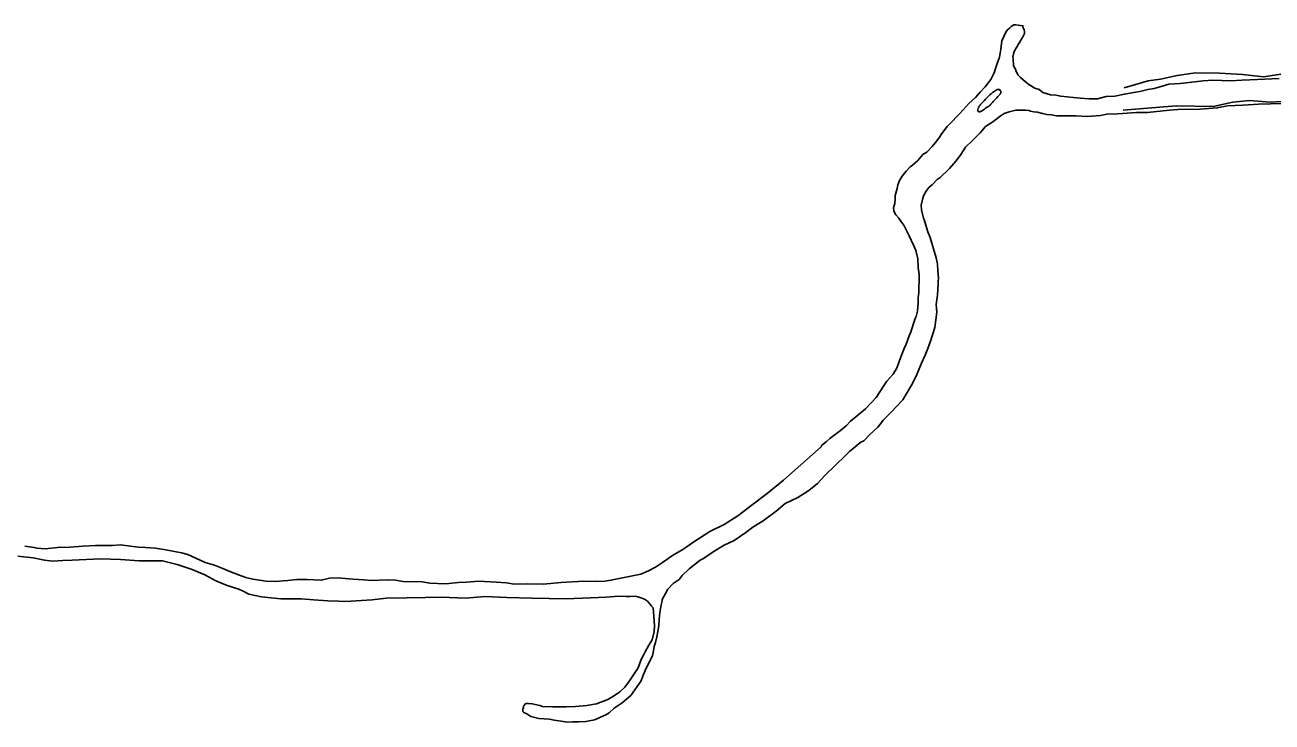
# Model space of a CAD drawing. Extents: x -83719 to 153526, y -11835 to 11446.
# Drawn here: x -1635.6 to -1528.7, y -55.9 to 3.9 of the extents above; entities that cross this region are included whole.
import ezdxf

# ---------------------------------------------------------------- set-up
doc = ezdxf.new("R2010")
doc.units = 0
doc.layers.add('Level 9', color=7, linetype='Continuous')

msp = doc.modelspace()

# ---------------------------------------------------------------- linework, layer by layer
at = {"layer": 'Level 9'}
for points in [[(-1528.13, -0.73), (-1530.63, -0.86), (-1531.33, -0.89), (-1532.26, -0.92), (-1533.82, -0.88), (-1534.65, -0.92), (-1535.35, -1.02), (-1536.62, -1.15), (-1537.58, -1.21), (-1538.25, -1.41), (-1538.85, -1.58), (-1539.38, -1.67), (-1540.08, -1.84), (-1540.58, -1.94), (-1541.38, -2.07), (-1542.21, -2.24), (-1542.95, -2.27), (-1543.68, -2.47), (-1544.41, -2.47), (-1545.18, -2.43), (-1545.74, -2.36), (-1546.84, -2.26), (-1547.27, -2.16), (-1547.71, -2.13), (-1548.37, -1.92), (-1548.7, -1.69), (-1549.07, -1.55), (-1549.57, -1.25), (-1549.73, -1.12), (-1550.07, -0.85), (-1550.3, -0.65), (-1550.5, -0.45), (-1550.53, -0.38), (-1550.66, -0.12), (-1550.73, 0.08), (-1550.9, 0.35), (-1550.89, 0.55), (-1550.93, 0.75), (-1550.93, 0.89), (-1550.96, 1.12), (-1550.93, 1.22), (-1550.89, 1.39), (-1550.83, 1.59), (-1550.76, 1.72), (-1550.69, 1.85), (-1550.59, 2.02), (-1550.49, 2.19), (-1550.39, 2.35), (-1550.26, 2.55), (-1550.12, 2.79), (-1549.96, 3.12), (-1549.96, 3.22), (-1549.96, 3.29), (-1549.99, 3.42), (-1549.99, 3.46), (-1550.06, 3.59), (-1550.09, 3.79), (-1550.69, 3.86), (-1550.85, 3.86), (-1551.09, 3.72), (-1551.22, 3.59), (-1551.39, 3.46), (-1551.49, 3.33), (-1551.62, 3.06), (-1551.72, 2.86), (-1551.89, 2.49), (-1551.99, 1.79), (-1552.09, 1.09), (-1552.29, 0.56), (-1552.43, 0.12), (-1552.56, -0.25), (-1552.83, -0.81), (-1553.03, -1.08), (-1553.33, -1.45), (-1553.76, -1.91), (-1554.16, -2.35), (-1554.73, -2.88)], [(-1541.42, -1.52), (-1539.35, -0.92), (-1538.29, -0.79), (-1536.86, -0.48), (-1535.29, -0.25), (-1533.23, -0.28), (-1531.26, -0.38), (-1529.47, -0.58), (-1527.77, -0.34)], [(-1553.14, -2.37), (-1553.28, -2.51), (-1553.38, -2.63), (-1553.51, -2.76), (-1553.64, -2.89), (-1553.71, -2.97), (-1553.74, -3.03), (-1553.83, -3.11), (-1553.85, -3.16), (-1553.9, -3.28), (-1553.94, -3.33), (-1553.96, -3.38), (-1553.97, -3.43), (-1553.96, -3.49), (-1553.94, -3.53), (-1553.9, -3.57), (-1553.84, -3.59), (-1553.78, -3.59), (-1553.71, -3.56), (-1553.62, -3.53), (-1553.54, -3.47), (-1553.47, -3.42), (-1553.38, -3.35), (-1553.29, -3.29), (-1553.2, -3.23), (-1553.1, -3.17), (-1553, -3.11), (-1552.92, -3.04), (-1552.82, -2.94), (-1552.75, -2.86), (-1552.69, -2.78), (-1552.62, -2.71), (-1552.51, -2.59), (-1552.4, -2.47), (-1552.32, -2.38), (-1552.24, -2.28), (-1552.16, -2.2), (-1552.08, -2.14), (-1552.04, -2.08), (-1552.01, -2.03), (-1551.98, -1.97), (-1551.98, -1.9), (-1551.99, -1.83), (-1552.03, -1.75), (-1552.08, -1.69), (-1552.15, -1.67), (-1552.22, -1.67), (-1552.3, -1.69), (-1552.39, -1.74)], [(-1552.39, -1.74), (-1552.56, -1.84), (-1552.68, -1.93), (-1552.81, -2.04), (-1552.93, -2.14), (-1553, -2.23), (-1553.08, -2.3), (-1553.14, -2.37)], [(-1554.73, -2.88), (-1555.49, -3.74), (-1556.41, -4.69)], [(-1529.9, -2.93), (-1530.33, -2.96), (-1531.23, -3.03), (-1532.56, -3.09), (-1533.43, -3.26), (-1534.89, -3.35), (-1536.82, -3.38), (-1537.52, -3.45), (-1539.42, -3.64), (-1540.39, -3.64), (-1541.55, -3.74), (-1541.98, -3.77), (-1542.88, -3.8), (-1543.45, -3.9), (-1544.21, -3.97), (-1544.61, -4), (-1545.55, -3.93), (-1546.51, -3.93), (-1546.85, -3.93)], [(-1541.48, -3.46), (-1536.95, -3.09), (-1533.79, -3.12), (-1532.09, -2.75), (-1530.66, -2.62), (-1528.9, -2.75), (-1527.83, -2.71)], [(-1529.9, -2.93), (-1527.83, -2.88), (-1525.99, -2.92), (-1524.52, -2.85), (-1523.45, -2.76), (-1522.62, -2.72), (-1521.91, -2.77)], [(-1549.42, -3.53), (-1549.57, -3.49), (-1549.87, -3.46), (-1550.3, -3.46), (-1550.7, -3.45), (-1551.27, -3.59), (-1551.7, -3.72), (-1552.04, -3.95), (-1552.67, -4.45), (-1553.3, -4.85), (-1553.74, -5.39), (-1554.4, -6.05), (-1555, -6.62), (-1555.41, -7.25), (-1555.81, -7.79), (-1556.37, -8.45), (-1557.17, -9.22), (-1557.44, -9.38), (-1557.84, -9.82), (-1558.11, -10.05), (-1558.41, -10.42), (-1558.41, -10.45), (-1558.61, -10.79)], [(-1546.85, -3.93), (-1547.2, -3.92), (-1547.64, -3.86), (-1548.04, -3.81), (-1548.4, -3.72), (-1548.84, -3.62), (-1549.15, -3.58), (-1549.42, -3.53)], [(-1556.41, -4.69), (-1556.57, -4.85), (-1557.03, -5.45), (-1557.23, -5.75), (-1557.47, -6.08), (-1557.87, -6.55), (-1558.33, -7.05), (-1558.67, -7.25), (-1559.1, -7.75), (-1559.54, -8.15), (-1559.74, -8.31), (-1560.1, -8.68), (-1560.44, -9.11), (-1560.67, -9.48), (-1560.8, -9.85), (-1560.87, -10.15), (-1561.04, -10.75), (-1561.04, -11.01), (-1561.07, -11.45), (-1561.14, -11.71), (-1561.17, -11.85), (-1561.14, -11.98), (-1561.14, -12.12), (-1560.98, -12.42), (-1560.71, -12.72), (-1560.48, -13.05), (-1560.28, -13.32), (-1560.11, -13.65), (-1559.85, -14.15), (-1559.42, -15.09), (-1559.25, -15.49), (-1559.09, -16.19), (-1559.05, -16.93), (-1558.96, -17.53), (-1558.96, -18.13), (-1558.99, -18.6), (-1558.99, -19.07), (-1559.06, -19.53), (-1559.06, -19.97), (-1559.13, -20.67), (-1559.23, -21.13), (-1559.33, -21.3), (-1559.73, -22.54), (-1559.83, -22.8), (-1560.1, -23.5), (-1560.27, -23.87), (-1560.67, -24.91), (-1560.9, -25.57), (-1561.24, -26.11), (-1561.74, -26.67), (-1562.04, -27.11), (-1562.67, -28.07), (-1563.07, -28.51), (-1563.57, -29.04), (-1564.41, -29.74), (-1564.87, -30.11), (-1565.24, -30.51), (-1565.71, -30.91), (-1566.64, -31.6), (-1566.94, -31.87), (-1567.34, -32.2), (-1567.38, -32.3)], [(-1558.61, -10.79), (-1558.7, -11.12), (-1558.8, -11.58), (-1558.77, -11.99), (-1558.6, -12.72)], [(-1558.6, -12.72), (-1558.55, -12.82), (-1558.41, -13.32), (-1558.22, -13.89), (-1558.02, -14.36), (-1557.75, -15.33), (-1557.51, -16.11)], [(-1557.51, -16.11), (-1557.41, -16.66), (-1557.38, -17.22), (-1557.33, -17.84)], [(-1557.33, -17.84), (-1557.36, -18.13), (-1557.36, -18.33), (-1557.4, -19.3), (-1557.53, -20.1), (-1557.47, -20.77), (-1557.63, -22.07), (-1558, -23.24), (-1558.24, -23.87), (-1558.47, -24.44), (-1558.77, -25.14), (-1559.24, -26.24), (-1559.64, -27.01), (-1560.38, -28.28), (-1561.44, -29.38), (-1562.05, -30.01), (-1562.28, -30.34), (-1562.51, -30.61), (-1563.21, -31.24), (-1563.71, -31.78), (-1563.98, -31.91), (-1564.95, -32.71), (-1565.28, -33.04), (-1567.02, -34.74), (-1567.68, -35.44), (-1568.15, -35.81), (-1568.52, -36.11), (-1569.38, -36.64), (-1570.45, -37.17), (-1571.22, -37.81), (-1572.35, -38.64), (-1573.22, -39.2), (-1573.82, -39.64), (-1574.82, -40.34), (-1575.68, -40.74), (-1576.62, -41.3), (-1577.45, -41.87), (-1577.75, -42.03), (-1578.68, -42.77), (-1579.28, -43.33), (-1579.55, -43.67), (-1580.05, -44.03), (-1580.52, -44.5), (-1580.72, -44.87), (-1580.99, -45.4), (-1580.99, -45.5), (-1581.04, -45.74)], [(-1567.38, -32.3), (-1570.61, -35.17), (-1572.01, -36.3), (-1573.28, -37.27), (-1574.51, -38.23), (-1575.68, -38.97), (-1576.91, -39.56), (-1578.28, -40.46), (-1579.15, -41.06), (-1580.11, -41.63), (-1580.98, -42.23), (-1581.58, -42.63), (-1582.18, -42.93), (-1582.81, -43.23), (-1584.81, -43.62), (-1585.38, -43.75), (-1585.91, -43.82), (-1586.71, -43.85), (-1587.71, -43.82), (-1589.67, -43.95), (-1591.17, -44.08), (-1592.53, -44.04), (-1593.67, -44.07), (-1594.33, -43.97), (-1595.23, -43.9), (-1596.69, -43.83), (-1597.76, -43.9), (-1598.46, -43.93), (-1599.56, -44.06), (-1600.89, -43.99), (-1601.55, -43.89), (-1603.18, -43.85), (-1603.85, -43.75), (-1604.55, -43.72), (-1605.91, -43.78), (-1606.55, -43.71), (-1607.48, -43.64), (-1608.81, -43.54), (-1609.51, -43.57), (-1610.21, -43.74), (-1611.41, -43.67), (-1612.31, -43.67), (-1613.07, -43.77), (-1613.47, -43.8), (-1614.14, -43.86), (-1614.94, -43.83), (-1616.07, -43.66), (-1616.67, -43.52), (-1617.3, -43.29), (-1618.03, -42.99), (-1618.63, -42.75), (-1619.36, -42.45), (-1620.16, -42.21), (-1620.96, -41.85), (-1621.65, -41.54), (-1622.19, -41.38), (-1623.52, -41.14), (-1624.42, -41), (-1625.28, -40.94), (-1625.88, -40.9), (-1627.44, -40.7), (-1628.08, -40.76), (-1629.54, -40.76), (-1630.61, -40.82), (-1631.74, -40.92), (-1632.8, -40.95), (-1633.87, -41.05), (-1634.57, -40.98), (-1634.8, -40.95), (-1635.6, -40.81)], [(-1613.68, -45.33), (-1615.34, -45.16), (-1616.4, -44.93), (-1616.9, -44.69), (-1617.27, -44.52), (-1618.26, -44.19), (-1619.23, -43.79), (-1620.19, -43.28), (-1621.26, -42.81), (-1622.56, -42.38), (-1623.82, -42.07), (-1625.82, -42.07), (-1627.41, -41.97), (-1629.11, -41.9), (-1631.54, -42.02), (-1632.34, -42.06), (-1633.21, -42.12), (-1633.91, -42.02), (-1634.9, -41.82), (-1636.2, -41.68)], [(-1608.13, -45.56), (-1608.72, -45.55), (-1609.63, -45.5), (-1610.88, -45.41), (-1611.92, -45.33), (-1612.79, -45.34), (-1613.68, -45.33)], [(-1584.06, -45.13), (-1584.75, -45.12), (-1585.78, -45.19), (-1587.14, -45.25), (-1589.21, -45.35), (-1590.67, -45.31), (-1592.17, -45.28), (-1594.3, -45.21), (-1596.2, -45.13), (-1597.83, -45.27), (-1599.93, -45.19), (-1601.26, -45.22), (-1602.86, -45.25), (-1604.65, -45.28), (-1605.85, -45.42), (-1608.13, -45.56)], [(-1584.06, -45.13), (-1583.73, -45.14), (-1583.31, -45.12), (-1583.08, -45.16), (-1582.81, -45.24), (-1582.51, -45.37), (-1582.25, -45.54), (-1582.07, -45.75), (-1581.91, -45.97), (-1581.78, -46.1)], [(-1581.04, -45.74), (-1581.1, -46.03), (-1581.2, -46.53), (-1581.26, -47.1), (-1581.28, -47.65), (-1581.37, -48.13), (-1581.45, -48.59), (-1581.58, -49.07), (-1581.67, -49.42), (-1581.74, -49.79), (-1581.83, -50.22), (-1582.02, -50.6)], [(-1582.79, -50.54), (-1582.59, -50.17), (-1582.46, -49.87), (-1582.13, -49.3), (-1581.86, -48.84), (-1581.69, -48.14), (-1581.66, -47.64), (-1581.72, -46.83), (-1581.78, -46.1)], [(-1582.02, -50.6), (-1582.46, -51.47), (-1582.66, -51.97), (-1582.8, -52.37), (-1583.67, -53.61), (-1584.43, -54.24), (-1585.1, -54.71), (-1585.53, -55.11), (-1585.83, -55.27), (-1586.8, -55.71), (-1587.53, -55.84), (-1588.16, -55.87), (-1588.66, -55.87), (-1589.13, -55.9), (-1589.66, -55.83), (-1590.26, -55.73), (-1590.66, -55.66), (-1591.56, -55.6), (-1592.26, -55.43), (-1592.59, -55.19), (-1592.86, -55.09), (-1592.92, -54.99), (-1592.92, -54.96), (-1592.92, -54.79), (-1592.89, -54.66)], [(-1592.14, -54.35), (-1591.49, -54.49), (-1591.26, -54.56), (-1590.36, -54.6), (-1589.96, -54.6), (-1589.23, -54.6), (-1588.43, -54.57), (-1587.46, -54.47), (-1586.63, -54.34), (-1585.66, -53.97), (-1585.5, -53.87), (-1585.16, -53.67), (-1584.63, -53.31), (-1584.2, -52.91), (-1583.93, -52.57), (-1583.73, -52.27), (-1583.06, -51.24), (-1582.79, -50.54)], [(-1592.89, -54.66), (-1592.88, -54.55), (-1592.83, -54.47), (-1592.75, -54.38), (-1592.65, -54.31), (-1592.57, -54.3), (-1592.53, -54.3), (-1592.44, -54.3), (-1592.14, -54.35)]]:
    msp.add_lwpolyline(points, dxfattribs=at)

doc.saveas('drawing.dxf')
